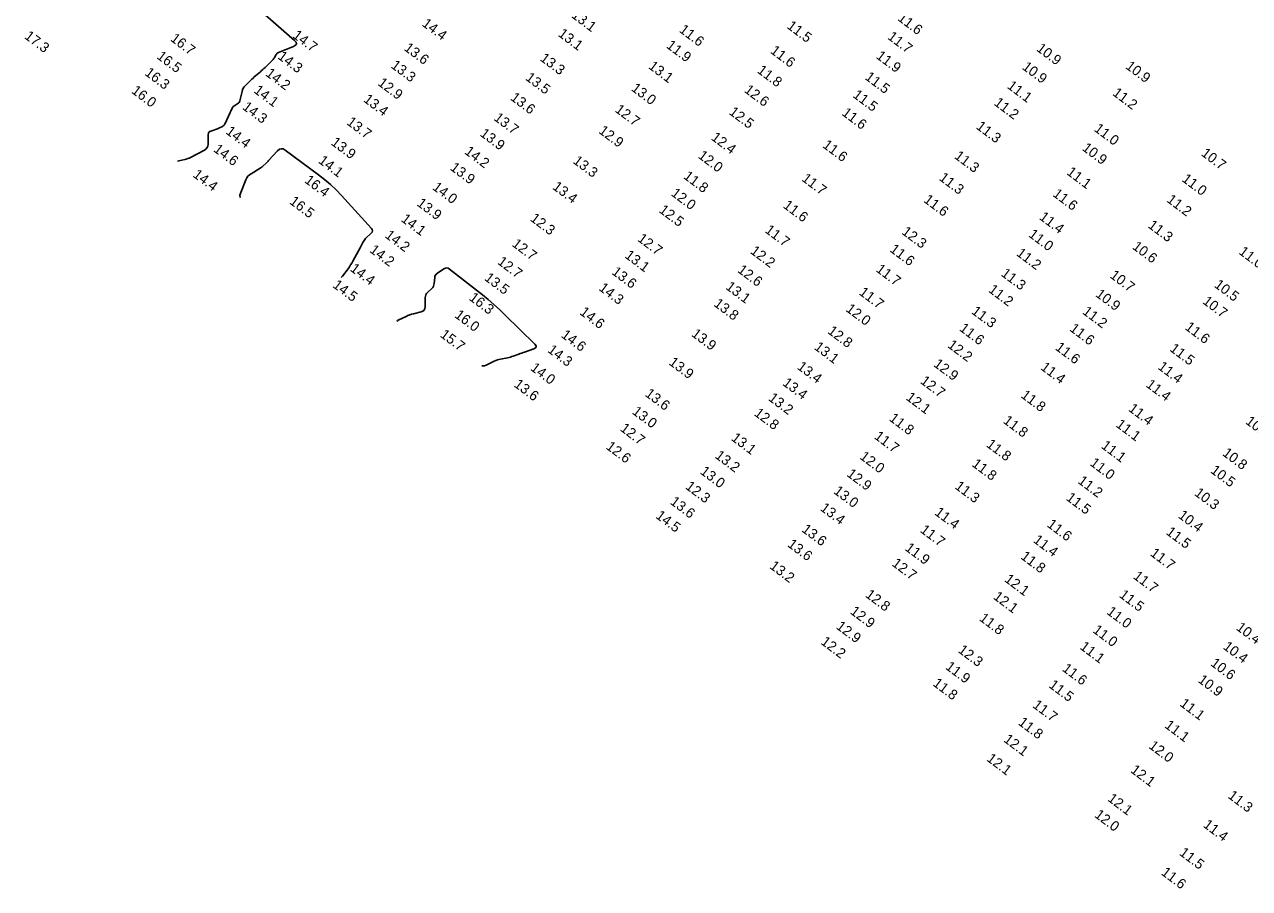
# Model space of a CAD drawing. Extents: x 988130 to 1132882, y 654656 to 841453.
# Drawn here: x 1035209 to 1035819, y 784723 to 785153 of the extents above; entities that cross this region are included whole.
import ezdxf

# ---------------------------------------------------------------- set-up
doc = ezdxf.new("R2010")
doc.units = 0
doc.layers.add('V-TOPO-MAJR', color=7, linetype='Continuous')
doc.layers.add('V-TOPO-SOUN', color=7, linetype='Continuous')

msp = doc.modelspace()

# ---------------------------------------------------------------- linework, layer by layer
at = {"layer": 'V-TOPO-MAJR'}
for points in [[(1035284.93, 785085.29), (1035285.65, 785085.39), (1035288.59, 785086.08), (1035289.32, 785086.28), (1035290.03, 785086.52), (1035290.73, 785086.81), (1035291.4, 785087.14), (1035298.33, 785090.78), (1035299.12, 785091.32), (1035299.69, 785092), (1035300.04, 785092.81), (1035300.18, 785093.76), (1035300.28, 785098.58), (1035300.37, 785099.17), (1035300.61, 785099.65), (1035300.99, 785100.01), (1035301.53, 785100.27), (1035304.4, 785101.23), (1035304.79, 785101.36), (1035305.17, 785101.51), (1035305.54, 785101.68), (1035305.91, 785101.86), (1035307.37, 785102.6), (1035307.72, 785102.81), (1035308.01, 785103.06), (1035308.26, 785103.36), (1035308.46, 785103.71), (1035312.25, 785111.7), (1035312.47, 785112.09), (1035312.74, 785112.44), (1035313.05, 785112.74), (1035313.42, 785113), (1035314.98, 785113.95), (1035315.34, 785114.21), (1035315.62, 785114.52), (1035315.83, 785114.89), (1035315.98, 785115.31), (1035317.09, 785119.93), (1035317.36, 785120.77), (1035317.73, 785121.55), (1035318.2, 785122.27), (1035318.78, 785122.93), (1035321.45, 785125.57), (1035322.03, 785126.13), (1035322.61, 785126.68), (1035323.21, 785127.22), (1035323.81, 785127.75), (1035326.24, 785129.83), (1035326.85, 785130.36), (1035327.44, 785130.9), (1035328.02, 785131.45), (1035328.6, 785132.01), (1035332.24, 785135.62), (1035332.53, 785135.92), (1035332.79, 785136.25), (1035333.04, 785136.59), (1035333.26, 785136.95), (1035334.11, 785138.41), (1035334.35, 785138.75), (1035334.63, 785139.04), (1035334.96, 785139.28), (1035335.33, 785139.46), (1035342.7, 785142.4), (1035343.75, 785143), (1035344.19, 785143.7), (1035344.01, 785144.51), (1035343.22, 785145.42), (1035317.94, 785167.64)], [(1035316.15, 785067.16), (1035316.07, 785068.37), (1035316.41, 785069.69), (1035318.98, 785075.97), (1035319.44, 785076.89), (1035320.03, 785077.71), (1035320.75, 785078.41), (1035321.59, 785079.01), (1035326.19, 785081.8), (1035326.58, 785082.06), (1035326.96, 785082.34), (1035327.33, 785082.64), (1035327.68, 785082.96), (1035329.03, 785084.29), (1035329.36, 785084.63), (1035329.7, 785084.97), (1035330.03, 785085.31), (1035330.35, 785085.65), (1035334.83, 785090.46), (1035335.7, 785091.17), (1035336.62, 785091.47), (1035337.57, 785091.35), (1035338.55, 785090.81), (1035355.17, 785078.48), (1035358.21, 785076.11), (1035361.13, 785073.6), (1035363.92, 785070.95), (1035366.59, 785068.16), (1035381.53, 785051.75), (1035381.95, 785051.13), (1035382.08, 785050.52), (1035381.91, 785049.93), (1035381.45, 785049.34), (1035378.64, 785046.66), (1035378.24, 785046.24), (1035377.87, 785045.79), (1035377.55, 785045.31), (1035377.27, 785044.8), (1035376.22, 785042.69), (1035375.95, 785042.16), (1035375.68, 785041.64), (1035375.41, 785041.12), (1035375.13, 785040.6), (1035372.34, 785035.49), (1035371.78, 785034.5), (1035371.18, 785033.53), (1035370.55, 785032.58), (1035369.89, 785031.65), (1035367.17, 785027.98), (1035366.46, 785027.26)], [(1035394.36, 785005.42), (1035394.59, 785005.85), (1035395.26, 785006.27), (1035398.8, 785007.92), (1035399.69, 785008.31), (1035400.6, 785008.66), (1035401.52, 785008.97), (1035402.46, 785009.23), (1035406.37, 785010.23), (1035407.22, 785010.57), (1035407.83, 785011.1), (1035408.2, 785011.82), (1035408.33, 785012.73), (1035408.38, 785017.33), (1035408.45, 785018.04), (1035408.66, 785018.69), (1035408.99, 785019.28), (1035409.46, 785019.82), (1035411.6, 785021.86), (1035412.07, 785022.39), (1035412.42, 785022.98), (1035412.66, 785023.62), (1035412.79, 785024.32), (1035413.05, 785027.23), (1035413.19, 785027.92), (1035413.46, 785028.52), (1035413.87, 785029.04), (1035414.41, 785029.48), (1035417.63, 785031.59), (1035418.37, 785031.95), (1035419.09, 785032.05), (1035419.8, 785031.89), (1035420.5, 785031.47), (1035436.79, 785018.63), (1035439.7, 785016.27), (1035442.55, 785013.83), (1035445.32, 785011.32), (1035448.03, 785008.73), (1035463.01, 784994.03), (1035463.55, 784993.32), (1035463.65, 784992.71), (1035463.31, 784992.2), (1035462.51, 784991.8), (1035457.81, 784990.14), (1035457.11, 784989.89), (1035456.41, 784989.64), (1035455.71, 784989.39), (1035455.01, 784989.14), (1035452.21, 784988.12), (1035451.51, 784987.87), (1035450.8, 784987.66), (1035450.08, 784987.48), (1035449.35, 784987.33), (1035445.88, 784986.68), (1035445.07, 784986.5), (1035444.27, 784986.26), (1035443.5, 784985.97), (1035442.74, 784985.63), (1035438.78, 784983.67), (1035437.87, 784983.33), (1035436.96, 784983.22), (1035436.51, 784983.29)]]:
    msp.add_lwpolyline(points, dxfattribs=at)

# ---------------------------------------------------------------- texts
at = {"layer": 'V-TOPO-SOUN'}
for s, p in [('13.1 ', (1035480.82, 785157.21)), ('14.4 ', (1035406.38, 785153)), ('11.5 ', (1035588.16, 785151.85)), ('11.6 ', (1035643.31, 785155.74)), ('17.3 ', (1035208.31, 785146.75)), ('16.7 ', (1035281.04, 785145.56)), ('14.7 ', (1035341.89, 785147.16)), ('13.1 ', (1035474.18, 785147.91)), ('11.6 ', (1035534.49, 785149.93)), ('11.7 ', (1035638.29, 785146.47)), ('13.6 ', (1035397.41, 785140.86)), ('11.9 ', (1035528.08, 785142.11)), ('11.6 ', (1035579.88, 785139.47)), ('10.9 ', (1035712.44, 785140.59)), ('16.5 ', (1035274.22, 785136.76)), ('14.3 ', (1035334.51, 785136.67)), ('13.3 ', (1035465.16, 785135.72)), ('11.9 ', (1035632.58, 785136.87)), ('16.3 ', (1035268.24, 785128.49)), ('14.2 ', (1035328.44, 785128.15)), ('13.3 ', (1035390.88, 785132.16)), ('13.1 ', (1035519.17, 785131.79)), ('11.8 ', (1035573.35, 785129.69)), ('10.9 ', (1035705.33, 785131.45)), ('10.9 ', (1035756.84, 785131.79)), ('12.9 ', (1035384.37, 785123.43)), ('13.5 ', (1035457.91, 785126.07)), ('13.0 ', (1035510.6, 785120.77)), ('11.5 ', (1035627.01, 785126.37)), ('11.1 ', (1035697.87, 785121.98)), ('16.0 ', (1035261.62, 785119.56)), ('14.1 ', (1035322.57, 785119.76)), ('13.4 ', (1035377.18, 785115.23)), ('13.6 ', (1035450.4, 785116.13)), ('12.6 ', (1035566.89, 785119.98)), ('11.5 ', (1035620.97, 785117.46)), ('11.2 ', (1035750.35, 785118.46)), ('14.3 ', (1035316.9, 785111.51)), ('12.7 ', (1035502.49, 785110.17)), ('12.5 ', (1035559.32, 785108.98)), ('11.6 ', (1035615.51, 785108.54)), ('11.2 ', (1035691.29, 785113.57)), ('13.7 ', (1035368.83, 785103.9)), ('13.7 ', (1035442.14, 785106.05)), ('14.4 ', (1035308.61, 785099.28)), ('13.9 ', (1035435.25, 785098.2)), ('12.9 ', (1035494.38, 785099.6)), ('12.4 ', (1035550.4, 785096.28)), ('11.3 ', (1035682.41, 785101.77)), ('11.0 ', (1035741.18, 785100.61)), ('14.6 ', (1035302.49, 785090.42)), ('13.9 ', (1035361.02, 785093.81)), ('11.6 ', (1035605.92, 785092.46)), ('10.9 ', (1035735.23, 785091.02)), ('14.1 ', (1035354.76, 785084.73)), ('14.2 ', (1035427.55, 785089.3)), ('13.3 ', (1035481.56, 785084.62)), ('12.0 ', (1035543.89, 785087.2)), ('11.3 ', (1035671.56, 785087.03)), ('10.7 ', (1035794.52, 785088.4)), ('13.9 ', (1035420.39, 785081.26)), ('11.1 ', (1035727.49, 785078.99)), ('14.4 ', (1035292.22, 785077.79)), ('16.4 ', (1035347.86, 785074.94)), ('11.8 ', (1035536.61, 785076.99)), ('11.7 ', (1035595.51, 785075.8)), ('11.3 ', (1035663.94, 785076.17)), ('11.0 ', (1035784.92, 785075.58)), ('14.0 ', (1035411.56, 785071.5)), ('13.4 ', (1035471.37, 785071.71)), ('12.0 ', (1035530.42, 785068.49)), ('11.6 ', (1035720.55, 785068.17)), ('16.5 ', (1035340.35, 785064.39)), ('13.9 ', (1035403.78, 785063.47)), ('12.5 ', (1035524.43, 785060.12)), ('11.6 ', (1035586.26, 785062.41)), ('11.6 ', (1035656.25, 785065.21)), ('11.2 ', (1035777.34, 785065.29)), ('14.1 ', (1035395.94, 785055.62)), ('12.3 ', (1035460.27, 785055.9)), ('11.4 ', (1035713.84, 785056.64)), ('14.2 ', (1035387.91, 785047.57)), ('11.7 ', (1035577.18, 785050.12)), ('12.3 ', (1035645.35, 785049.3)), ('11.0 ', (1035708.5, 785047.98)), ('11.3 ', (1035768.02, 785052.5)), ('12.7 ', (1035451.19, 785043.27)), ('12.7 ', (1035513.72, 785045.82)), ('10.6 ', (1035760.21, 785041.92)), ('14.2 ', (1035380.25, 785040.26)), ('13.1 ', (1035507.37, 785037.51)), ('12.2 ', (1035569.91, 785039.68)), ('11.6 ', (1035639.38, 785040.56)), ('11.2 ', (1035702.44, 785038.62)), ('11.0 ', (1035813.27, 785039.35)), ('14.4 ', (1035370.56, 785030.95)), ('12.7 ', (1035443.95, 785034.37)), ('13.6 ', (1035500.85, 785029.31)), ('12.6 ', (1035563.57, 785030.28)), ('11.7 ', (1035632.48, 785030.63)), ('13.5 ', (1035437.47, 785026.3)), ('11.3 ', (1035694.79, 785028.49)), ('10.7 ', (1035749.05, 785027.57)), ('14.5 ', (1035361.87, 785022.75)), ('14.3 ', (1035494.46, 785021.29)), ('13.1 ', (1035557.63, 785021.88)), ('11.7 ', (1035624.06, 785019.14)), ('11.2 ', (1035688.55, 785020.41)), ('10.9 ', (1035741.88, 785018.19)), ('10.5 ', (1035801, 785022.87)), ('16.3 ', (1035429.8, 785016.42)), ('13.8 ', (1035551.72, 785013.42)), ('12.0 ', (1035617.49, 785010.84)), ('10.7 ', (1035795.22, 785014.7)), ('16.0 ', (1035422.61, 785007.78)), ('14.6 ', (1035484.95, 785009.24)), ('11.3 ', (1035680.05, 785009.69)), ('11.2 ', (1035735.36, 785009.56)), ('12.8 ', (1035608.45, 784999.81)), ('11.6 ', (1035674.06, 785001.14)), ('11.6 ', (1035728.98, 785001.06)), ('11.6 ', (1035786.43, 785001.76)), ('15.7 ', (1035415.38, 784998.05)), ('14.6 ', (1035475.68, 784997.9)), ('13.9 ', (1035540.57, 784998.43)), ('12.2 ', (1035668.19, 784992.83)), ('14.3 ', (1035468.92, 784990.44)), ('13.1 ', (1035601.73, 784991.87)), ('11.6 ', (1035721.81, 784991.67)), ('11.5 ', (1035778.84, 784991.04)), ('14.0 ', (1035460.38, 784981.47)), ('13.9 ', (1035529.32, 784984.25)), ('13.4 ', (1035593.23, 784982.06)), ('12.9 ', (1035661.19, 784983.38)), ('11.4 ', (1035714.51, 784981.81)), ('11.4 ', (1035772.94, 784982.03)), ('12.7 ', (1035654.6, 784974.94)), ('13.6 ', (1035452.15, 784973.25)), ('13.6 ', (1035517.46, 784968.56)), ('13.4 ', (1035585.99, 784973.98)), ('11.4 ', (1035767, 784973.16)), ('13.2 ', (1035578.91, 784966.41)), ('12.1 ', (1035647.43, 784966.76)), ('11.8 ', (1035704.69, 784967.87)), ('13.0 ', (1035511.04, 784959.73)), ('12.8 ', (1035571.82, 784958.89)), ('11.8 ', (1035639.08, 784956.32)), ('11.4 ', (1035758.26, 784961.15)), ('12.7 ', (1035505.06, 784951.29)), ('11.8 ', (1035695.86, 784955.15)), ('11.1 ', (1035752.02, 784953.26)), ('10.9 ', (1035816.58, 784954.82)), ('13.1 ', (1035560.4, 784946.54)), ('11.7 ', (1035631.65, 784947.38)), ('12.6 ', (1035498.02, 784942.26)), ('13.2 ', (1035552.33, 784937.73)), ('11.8 ', (1035687.47, 784943.34)), ('11.1 ', (1035744.71, 784942.68)), ('10.8 ', (1035805.1, 784938.99)), ('12.0 ', (1035624.41, 784937.29)), ('11.8 ', (1035680.3, 784933.62)), ('11.0 ', (1035739.08, 784934.05)), ('13.0 ', (1035544.91, 784929.87)), ('12.9 ', (1035617.97, 784928.64)), ('10.5 ', (1035799.16, 784930.37)), ('12.3 ', (1035537.58, 784922.39)), ('13.0 ', (1035611.4, 784920.08)), ('11.3 ', (1035671.79, 784922.46)), ('11.2 ', (1035733.09, 784925.15)), ('13.6 ', (1035529.97, 784914.79)), ('11.5 ', (1035727.22, 784916.75)), ('10.3 ', (1035791.13, 784919.09)), ('14.5 ', (1035522.77, 784907.79)), ('13.4 ', (1035604.72, 784911.61)), ('11.4 ', (1035661.71, 784909.45)), ('10.4 ', (1035783.05, 784907.93)), ('13.6 ', (1035595.51, 784901.02)), ('11.6 ', (1035717.73, 784903.46)), ('11.7 ', (1035654.53, 784900.73)), ('11.4 ', (1035710.85, 784895.69)), ('11.5 ', (1035777.02, 784899.7)), ('13.6 ', (1035588.44, 784893.58)), ('11.9 ', (1035646.97, 784891.73)), ('11.7 ', (1035769.12, 784889.09)), ('13.2 ', (1035579.53, 784882.72)), ('12.7 ', (1035640.44, 784884.03)), ('11.8 ', (1035704.58, 784887.52)), ('11.7 ', (1035760.65, 784877.67)), ('12.1 ', (1035696.53, 784876.16)), ('12.8 ', (1035627.2, 784868.47)), ('12.1 ', (1035690.95, 784867.51)), ('11.5 ', (1035753.68, 784868.37)), ('12.9 ', (1035619.64, 784860.14)), ('11.0 ', (1035747.46, 784859.98)), ('12.9 ', (1035612.67, 784852.68)), ('11.8 ', (1035683.97, 784856.74)), ('10.4 ', (1035811.91, 784852.11)), ('11.0 ', (1035740.49, 784850.79)), ('12.2 ', (1035605.03, 784844.99)), ('12.3 ', (1035673.41, 784840.86)), ('11.1 ', (1035734.08, 784842.55)), ('10.4 ', (1035805.42, 784842.6)), ('10.6 ', (1035799.18, 784834.3)), ('11.9 ', (1035667.12, 784832.57)), ('11.6 ', (1035725.3, 784831.64)), ('11.8 ', (1035660.82, 784824.29)), ('11.5 ', (1035718.61, 784823.42)), ('10.9 ', (1035792.92, 784826)), ('11.7 ', (1035710.54, 784813.44)), ('11.1 ', (1035783.88, 784814.19)), ('11.8 ', (1035703.38, 784804.82)), ('11.1 ', (1035776.32, 784803.36)), ('12.1 ', (1035696.07, 784796.35)), ('12.0 ', (1035768.38, 784793.15)), ('12.1 ', (1035687.66, 784786.8)), ('12.1 ', (1035759.31, 784781.09)), ('12.1 ', (1035747.92, 784766.86)), ('11.3 ', (1035807.85, 784768.31)), ('12.0 ', (1035741.37, 784758.78)), ('11.4 ', (1035795.51, 784753.83)), ('11.5 ', (1035783.63, 784739.88)), ('11.6 ', (1035774.59, 784730.1))]:
    msp.add_text(s, height=5, rotation=323, dxfattribs=at).set_placement(p)

doc.saveas('drawing.dxf')
